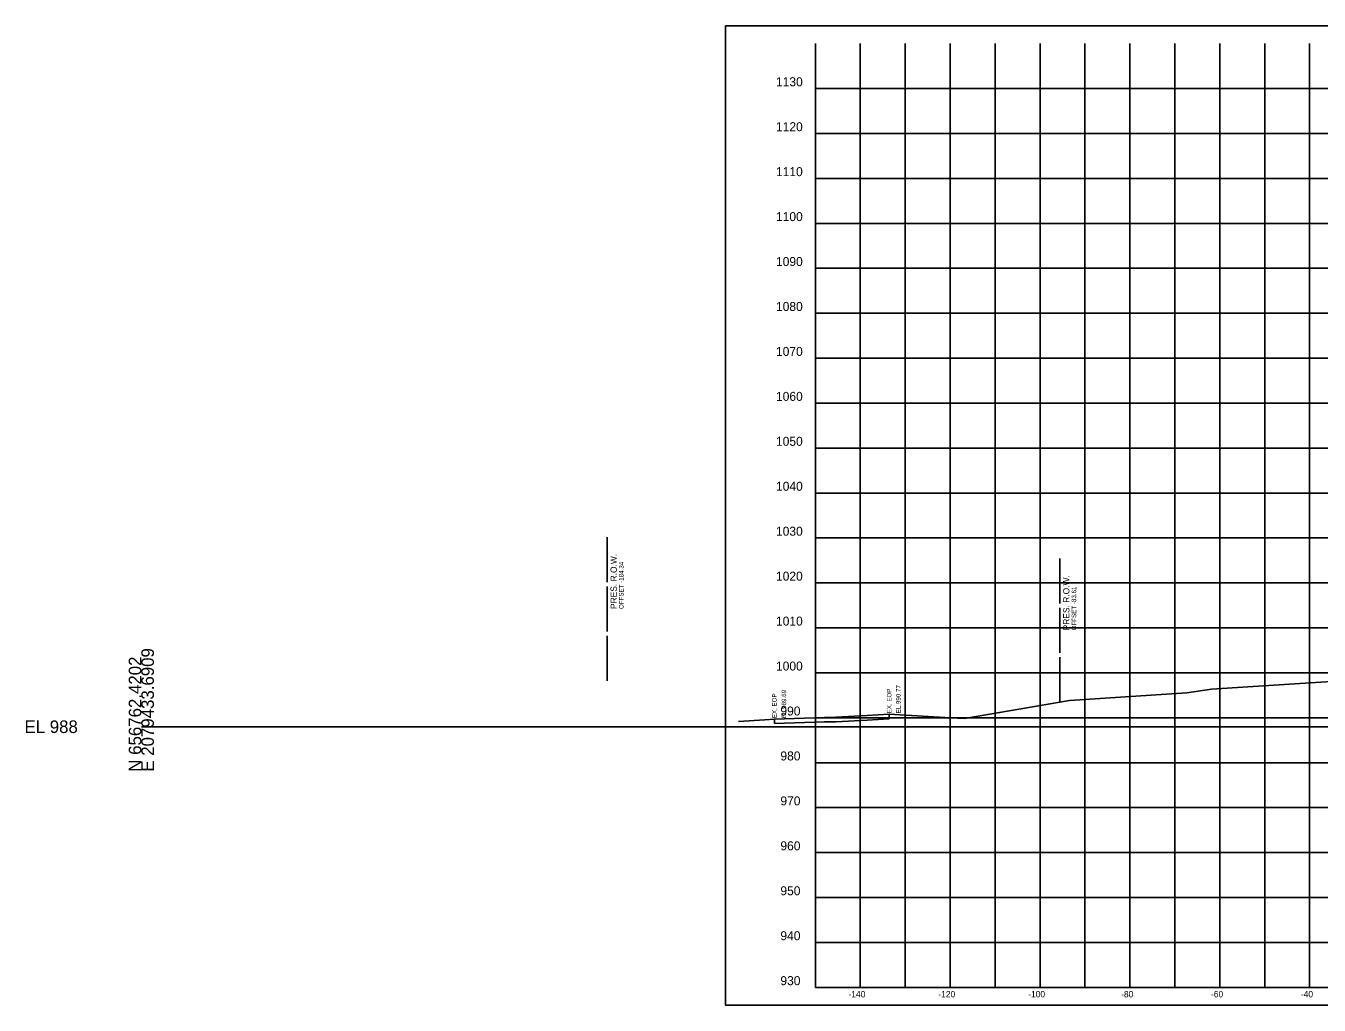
# Model space of a CAD drawing. Extents: x 1131015 to 1136271, y 133453 to 174329.
# Drawn here: x 1131014.8 to 1131302.6, y 170105.7 to 170323.6 of the extents above; entities that cross this region are included whole.
import ezdxf

# ---------------------------------------------------------------- set-up
doc = ezdxf.new("R2010")
doc.units = 0
for name, color, linetype in [('DESIGN - SHEET - Corner Text', 7, 'Continuous'), ('DESIGN - SHEET - Light Grid', 7, 'Continuous'), ('DESIGN - SHEET - Linework', 7, 'Continuous'), ('DESIGN - SHEET - Plot Shape', 7, 'Continuous'), ('SURVEY - GROUND - Bottom of Topsoil Layer', 7, 'Continuous'), ('SURVEY - GROUND - Existing Pavement Layer', 7, 'Continuous'), ('SURVEY - GROUND - Existing Pavement Text', 7, 'Continuous'), ('SURVEY - GROUND - Top of Ground', 7, 'Continuous'), ('SURVEY - PROPERTY - ROW Lines', 7, 'Continuous'), ('SURVEY - PROPERTY - ROW Lines Text', 7, 'Continuous')]:
    doc.layers.add(name, color=color, linetype=linetype)

msp = doc.modelspace()

# ---------------------------------------------------------------- linework, layer by layer
at = {"layer": 'DESIGN - SHEET - Light Grid'}
msp.add_line((1131040.46, 170167.66), (1131340.46, 170167.66), dxfattribs=at)
at = {"layer": 'DESIGN - SHEET - Linework'}
for p, q in [((1131200.46, 170109.66), (1131200.46, 170319.66)), ((1131210.46, 170109.66), (1131210.46, 170319.66)), ((1131220.46, 170109.66), (1131220.46, 170319.66)), ((1131230.46, 170109.66), (1131230.46, 170319.66)), ((1131240.46, 170109.66), (1131240.46, 170319.66)), ((1131250.46, 170109.66), (1131250.46, 170319.66)), ((1131260.46, 170109.66), (1131260.46, 170319.66)), ((1131270.46, 170109.66), (1131270.46, 170319.66)), ((1131280.46, 170109.66), (1131280.46, 170319.66)), ((1131290.46, 170109.66), (1131290.46, 170319.66)), ((1131300.46, 170109.66), (1131300.46, 170319.66)), ((1131190.46, 170309.66), (1131490.46, 170309.66)), ((1131190.46, 170299.66), (1131490.46, 170299.66)), ((1131190.46, 170289.66), (1131490.46, 170289.66)), ((1131190.46, 170279.66), (1131490.46, 170279.66)), ((1131190.46, 170269.66), (1131490.46, 170269.66)), ((1131190.46, 170259.66), (1131490.46, 170259.66)), ((1131190.46, 170249.66), (1131490.46, 170249.66)), ((1131190.46, 170239.66), (1131490.46, 170239.66)), ((1131190.46, 170229.66), (1131490.46, 170229.66)), ((1131190.46, 170219.66), (1131490.46, 170219.66)), ((1131190.46, 170209.66), (1131490.46, 170209.66)), ((1131190.46, 170199.66), (1131490.46, 170199.66)), ((1131190.46, 170189.66), (1131490.46, 170189.66)), ((1131190.46, 170179.66), (1131490.46, 170179.66)), ((1131190.46, 170169.66), (1131490.46, 170169.66)), ((1131190.46, 170159.66), (1131490.46, 170159.66)), ((1131190.46, 170149.66), (1131490.46, 170149.66)), ((1131190.46, 170139.66), (1131490.46, 170139.66)), ((1131190.46, 170129.66), (1131490.46, 170129.66)), ((1131190.46, 170119.66), (1131490.46, 170119.66))]:
    msp.add_line(p, q, dxfattribs=at)
msp.add_lwpolyline([(1131190.46, 170319.66), (1131190.46, 170109.66), (1131490.46, 170109.66), (1131490.46, 170319.66)], dxfattribs=at)
at = {"layer": 'DESIGN - SHEET - Plot Shape'}
msp.add_lwpolyline([(1131170.46, 170323.6), (1131510.46, 170323.6), (1131510.46, 170105.72), (1131170.46, 170105.72)], close=True, dxfattribs=at)
at = {"layer": 'SURVEY - GROUND - Bottom of Topsoil Layer'}
for p, q in [((1131181.34, 170169.1), (1131181.34, 170169.35)), ((1131206.89, 170170.18), (1131206.89, 170170.43))]:
    msp.add_line(p, q, dxfattribs=at)
at = {"layer": 'SURVEY - GROUND - Existing Pavement Layer'}
for p, q in [((1131181.34, 170168.35), (1131181.34, 170169.35)), ((1131181.34, 170168.35), (1131192.48, 170168.72)), ((1131192.48, 170168.72), (1131195.02, 170168.78)), ((1131195.02, 170168.78), (1131201.95, 170169.15)), ((1131201.95, 170169.15), (1131206.89, 170169.43)), ((1131206.89, 170170.43), (1131206.89, 170169.43))]:
    msp.add_line(p, q, dxfattribs=at)
at = {"layer": 'SURVEY - GROUND - Top of Ground'}
for p, q in [((1131278.61, 170176.01), (1131308.76, 170177.92)), ((1131246.99, 170173.46), (1131273.12, 170175.22)), ((1131273.12, 170175.22), (1131278.61, 170176.01)), ((1131223.66, 170169.51), (1131246.99, 170173.46)), ((1131173.36, 170168.81), (1131179.2, 170169.2)), ((1131179.2, 170169.2), (1131181.34, 170169.35)), ((1131181.34, 170169.35), (1131192.48, 170169.72)), ((1131192.48, 170169.72), (1131195.02, 170169.78)), ((1131195.02, 170169.78), (1131201.95, 170170.15)), ((1131201.95, 170170.15), (1131206.89, 170170.43)), ((1131206.89, 170170.43), (1131220.53, 170169.65)), ((1131220.53, 170169.65), (1131223.66, 170169.51))]:
    msp.add_line(p, q, dxfattribs=at)
at = {"layer": 'SURVEY - PROPERTY - ROW Lines'}
for p, q in [((1131144.12, 170199.85), (1131144.12, 170209.85)), ((1131244.85, 170195.1), (1131244.85, 170205.1)), ((1131144.12, 170188.85), (1131144.12, 170198.85)), ((1131244.85, 170184.1), (1131244.85, 170194.1)), ((1131144.12, 170177.85), (1131144.12, 170187.85)), ((1131244.85, 170173.1), (1131244.85, 170183.1))]:
    msp.add_line(p, q, dxfattribs=at)

# ---------------------------------------------------------------- texts
at = {"layer": 'DESIGN - SHEET - Corner Text'}
for s, height, p in [('1130', 2, (1131181.7, 170310.16)), ('1120', 2, (1131181.7, 170300.16)), ('1110', 2, (1131181.7, 170290.16)), ('1100', 2, (1131181.7, 170280.16)), ('1090', 2, (1131181.7, 170270.16)), ('1080', 2, (1131181.7, 170260.16)), ('1070', 2, (1131181.7, 170250.16)), ('1060', 2, (1131181.7, 170240.16)), ('1050', 2, (1131181.7, 170230.16)), ('1040', 2, (1131181.7, 170220.16)), ('1030', 2, (1131181.7, 170210.16)), ('1020', 2, (1131181.7, 170200.16)), ('1010', 2, (1131181.7, 170190.16)), ('1000', 2, (1131181.7, 170180.16)), ('990', 2, (1131182.68, 170170.16)), ('980', 2, (1131182.68, 170160.16)), ('970', 2, (1131182.68, 170150.16)), ('960', 2, (1131182.68, 170140.16)), ('950', 2, (1131182.68, 170130.16)), ('940', 2, (1131182.68, 170120.16)), ('930', 2, (1131182.68, 170110.16)), ('-140', 1.4, (1131197.83, 170107.46)), ('-120', 1.4, (1131217.83, 170107.46)), ('-100', 1.4, (1131237.83, 170107.46)), ('-80', 1.4, (1131258.51, 170107.46)), ('-60', 1.4, (1131278.51, 170107.46)), ('-40', 1.4, (1131298.51, 170107.46))]:
    msp.add_text(s, height=height, dxfattribs=at).set_placement(p)
at = {"layer": 'DESIGN - SHEET - Light Grid'}
for s, p in [('N 656762.4202', (1131040.46, 170157.66)), ('E 2079433.6909', (1131043.26, 170157.66))]:
    msp.add_text(s, height=2.8, rotation=90, dxfattribs=at).set_placement(p)
msp.add_text('EL 988', height=2.8, dxfattribs=at).set_placement((1131014.46, 170166.26))
at = {"layer": 'SURVEY - GROUND - Existing Pavement Text'}
for s, p in [('EL.990.77', (1131209.42, 170170.63)), ('EX. EOP', (1131181.84, 170169.55)), ('EL.989.69', (1131183.96, 170169.55)), ('EX. EOP', (1131207.39, 170170.63))]:
    msp.add_text(s, height=1, rotation=90, dxfattribs=at).set_placement(p)
at = {"layer": 'SURVEY - PROPERTY - ROW Lines Text'}
for s, height, p in [('PRES. R.O.W.', 1.4, (1131146.27, 170193.85)), ('OFFSET -184.34', 1, (1131147.77, 170193.85)), ('PRES. R.O.W.', 1.4, (1131247, 170189.1)), ('OFFSET -83.61', 1, (1131248.5, 170189.1))]:
    msp.add_text(s, height=height, rotation=90, dxfattribs=at).set_placement(p)

doc.saveas('drawing.dxf')
